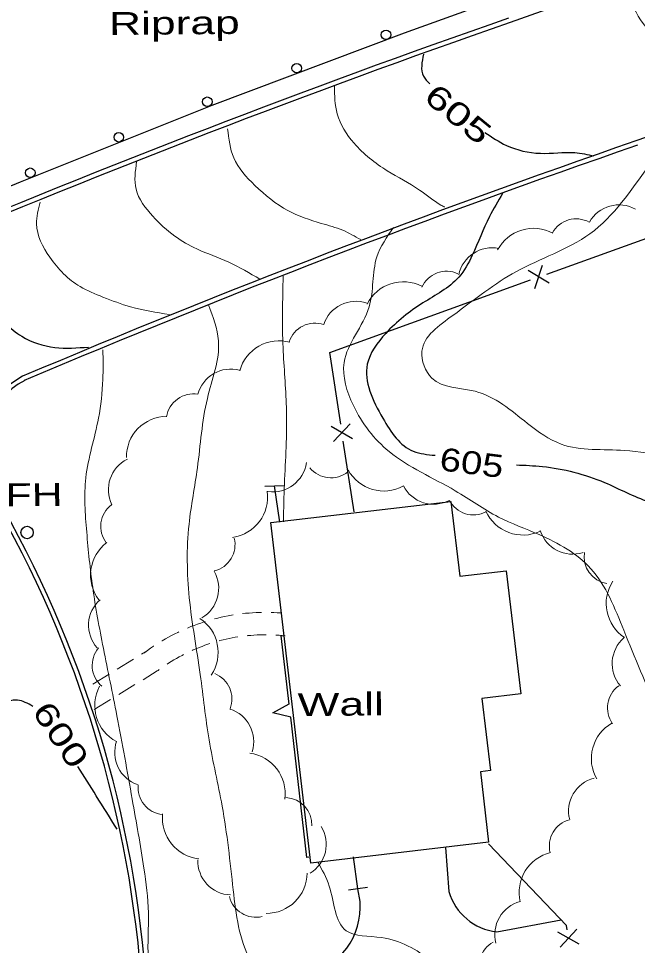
# Model space of a CAD drawing. Extents: x 2361708 to 2370558, y 6977955 to 6991887.
# Drawn here: x 2370066.7 to 2370196.5, y 6990914.4 to 6991108.6 of the extents above; entities that cross this region are included whole.
import ezdxf
from ezdxf.enums import TextEntityAlignment as Align

# ---------------------------------------------------------------- set-up
doc = ezdxf.new("R2010")
doc.units = 0
doc.header["$LTSCALE"] = 1.9
for name, color, linetype, lineweight in [('11', 7, 'Continuous', 25), ('13', 7, 'Continuous', 13), ('17', 7, 'Continuous', 25), ('18', 7, 'Continuous', 25), ('2', 7, 'Continuous', 25), ('20', 7, 'Continuous', 25), ('29', 7, 'Continuous', 13), ('31', 7, 'Continuous', 13), ('35', 7, 'Continuous', 13), ('4', 7, 'Continuous', 25), ('8', 7, 'Continuous', 13)]:
    doc.layers.add(name, color=color, linetype=linetype, lineweight=lineweight)

msp = doc.modelspace()

# ---------------------------------------------------------------- linework, layer by layer
at = {"layer": '11'}
msp.add_lwpolyline([(2370127.985, 6990931.648), (2370119.596, 6991002.992), (2370157.386, 6991007.432), (2370159.225, 6990991.749), (2370168.995, 6990992.892), (2370172.01, 6990967.109), (2370163.879, 6990966.162), (2370165.653, 6990951.018), (2370163.555, 6990950.768), (2370165.286, 6990936.014)], close=True, dxfattribs=at)
at = {"layer": '13'}
for p, q in [((2370090.798, 6990974.347), (2370087.387, 6990972.264)), ((2370085.677, 6990971.218), (2370082.267, 6990969.135)), ((2370091.108, 6990969.029), (2370087.698, 6990966.947)), ((2370085.988, 6990965.91), (2370082.577, 6990963.828))]:
    msp.add_line(p, q, dxfattribs=at)
for points in [[(2370117.655, 6990984.183), (2370117.245, 6990984.169), (2370116.506, 6990984.142), (2370115.766, 6990984.105), (2370115.026, 6990984.047), (2370114.287, 6990983.98), (2370113.667, 6990983.915)], [(2370121.656, 6990984.07), (2370120.946, 6990984.114), (2370120.205, 6990984.157), (2370119.655, 6990984.171)], [(2370105.853, 6990982.26), (2370105.603, 6990982.188), (2370104.906, 6990981.951), (2370104.198, 6990981.714), (2370103.51, 6990981.458), (2370102.813, 6990981.191), (2370102.136, 6990980.905), (2370102.096, 6990980.884)], [(2370111.69, 6990983.636), (2370111.36, 6990983.583), (2370110.622, 6990983.456), (2370109.903, 6990983.309), (2370109.175, 6990983.152), (2370108.456, 6990982.985), (2370107.778, 6990982.818)], [(2370100.273, 6990980.077), (2370100.104, 6990979.995), (2370099.447, 6990979.669), (2370098.78, 6990979.333), (2370098.134, 6990978.987), (2370097.487, 6990978.62), (2370096.841, 6990978.244), (2370096.751, 6990978.193)], [(2370112.664, 6990979.035), (2370112.145, 6990978.95), (2370111.496, 6990978.834), (2370110.857, 6990978.708), (2370110.208, 6990978.571), (2370109.57, 6990978.416), (2370108.931, 6990978.259), (2370108.752, 6990978.208)], [(2370118.65, 6990979.492), (2370118.04, 6990979.486), (2370117.38, 6990979.47), (2370116.73, 6990979.444), (2370116.07, 6990979.407), (2370115.411, 6990979.361), (2370114.761, 6990979.305), (2370114.651, 6990979.294)], [(2370122.642, 6990979.26), (2370121.981, 6990979.334), (2370121.331, 6990979.378), (2370120.67, 6990979.421), (2370120.65, 6990979.421)], [(2370095.061, 6990977.127), (2370094.962, 6990977.066), (2370094.356, 6990976.651), (2370093.75, 6990976.224), (2370093.154, 6990975.789), (2370092.965, 6990975.647), (2370093.343, 6990975.901), (2370092.507, 6990975.393)], [(2370106.837, 6990977.649), (2370106.408, 6990977.505), (2370105.79, 6990977.289), (2370105.172, 6990977.053), (2370104.555, 6990976.818), (2370103.947, 6990976.571), (2370103.339, 6990976.316), (2370103.11, 6990976.214)], [(2370101.308, 6990975.347), (2370100.97, 6990975.173), (2370100.383, 6990974.858), (2370099.806, 6990974.542), (2370099.239, 6990974.207), (2370098.682, 6990973.872), (2370098.126, 6990973.516), (2370097.857, 6990973.334)], [(2370096.208, 6990972.198), (2370095.96, 6990972.016), (2370095.791, 6990971.894), (2370092.818, 6990970.075)]]:
    msp.add_lwpolyline(points, dxfattribs=at)
at = {"layer": '17'}
for p, q in [((2370177.483, 6991055.086), (2370212.275, 6991067.638)), ((2370174.952, 6991052.081), (2370176.605, 6991056.927)), ((2370177.961, 6991053.16), (2370173.596, 6991055.839)), ((2370136.72, 6991020.576), (2370132.285, 6991023.134)), ((2370136.239, 6991023.731), (2370132.765, 6991019.968)), ((2370137.075, 6991005.248), (2370134.804, 6991020.078)), ((2370184.27, 6990914.623), (2370179.806, 6990917.141)), ((2370183.76, 6990917.789), (2370180.316, 6990913.986))]:
    msp.add_line(p, q, dxfattribs=at)
for points in [[(2370134.26, 6991023.633), (2370131.957, 6991038.661), (2370174.095, 6991053.863)], [(2370181.781, 6990917.67), (2370181.644, 6990918.518), (2370165.289, 6990935.664)]]:
    msp.add_lwpolyline(points, dxfattribs=at)
at = {"layer": '18'}
for p, q in [((2370121.475, 6991003.12), (2370120.363, 6991010.7)), ((2370137.878, 6990926.242), (2370136.914, 6990932.973))]:
    msp.add_line(p, q, dxfattribs=at)
for points in [[(2370118.363, 6991010.65), (2370120.363, 6991010.7), (2370122.363, 6991010.749)], [(2370123.458, 6990964.967), (2370121.802, 6990979.252), (2370122.302, 6990979.307)], [(2370123.775, 6990962.22), (2370120.015, 6990963.114), (2370123.458, 6990964.977)], [(2370127.584, 6990932.865), (2370127.184, 6990932.821), (2370123.775, 6990962.22)], [(2370139.865, 6990926.491), (2370137.878, 6990926.242), (2370135.89, 6990925.993)]]:
    msp.add_lwpolyline(points, dxfattribs=at)
at = {"layer": '2'}
for p, q in [((2370156.236, 6990934.908), (2370156.944, 6990925.654)), ((2370138.333, 6990923.607), (2370137.878, 6990926.242)), ((2370166.985, 6990917.229), (2370180.462, 6990919.737))]:
    msp.add_line(p, q, dxfattribs=at)
for centre, radius, start, end in [((2370896.238, 6989041.516), 2190.296, 101.65801, 109.36994), ((2371046.468, 6988634.53), 2686.512, 110.18096, 115.14054), ((2370804.907, 6989323.06), 1862.223, 104.64897, 109.07936), ((2370871.564, 6989097.061), 2130.677, 109.23933, 116.48242), ((2370871.564, 6989097.061), 2129.718, 109.23933, 116.48242), ((2370843.327, 6989202.492), 1988.729, 108.98999, 112.96077), ((2370843.327, 6989202.492), 1987.769, 108.98999, 112.96077), ((2370076.107, 6991017.744), 18.082, 118.34565, 199.77342), ((2370076.107, 6991017.744), 17.122, 118.34565, 199.77342), ((2369855.959, 6990889.184), 237.181, 4.56188, 31.08046), ((2369855.959, 6990889.184), 238.141, 4.56188, 31.08046), ((2370168.338, 6990929.037), 11.885, 196.53828, 263.46392), ((2370123.688, 6990922.524), 14.685, 283.03013, 4.22552)]:
    msp.add_arc(centre, radius, start, end, dxfattribs=at)
at = {"layer": '20'}
msp.add_circle((2370068.473, 6991000.915), 1.3, dxfattribs=at)
at = {"layer": '29'}
for centre, radius, start, end in [((2370192.627, 6991062.46), 7.128, 60.66099, 150.66099), ((2370183.648, 6991060.97), 5.696, 61.31183, 151.31183), ((2370174.695, 6991056.128), 8.549, 61.76043, 151.76043), ((2370165.993, 6991053.476), 7.128, 78.35136, 168.35136), ((2370156.461, 6991049.976), 5.696, 65.48633, 155.48633), ((2370147.41, 6991044.919), 8.549, 62.97931, 152.97931), ((2370137.448, 6991042.251), 7.128, 71.4712, 161.4712), ((2370128.859, 6991039.1), 5.696, 71.4712, 161.4712), ((2370121.321, 6991032.554), 8.549, 74.51405, 164.51405), ((2370111.194, 6991028.05), 7.128, 75.1262, 165.1262), ((2370103.347, 6991024.278), 5.696, 80.7947, 170.7947), ((2370097.858, 6991016.729), 8.549, 90.72774, 180.72774), ((2370092.651, 6991009.885), 7.128, 116.18281, 206.18281), ((2370119.996, 6991016.553), 7.128, 262.01364, 352.01364), ((2370132.176, 6991018.082), 5.696, 219.09869, 309.09869), ((2370143.297, 6991018.164), 8.549, 208.74491, 298.74491), ((2370110.39, 6991008.371), 8.549, 278.01335, 8.01335), ((2370153.727, 6991013.976), 7.128, 207.60849, 297.60849), ((2370162.103, 6991010.296), 5.696, 207.60849, 297.60849), ((2370089.622, 6991002.188), 5.696, 127.14938, 217.14938), ((2370172.496, 6991008.933), 8.549, 204.50112, 294.50112), ((2370106.398, 6990998.404), 5.696, 283.67871, 13.67871), ((2370182.909, 6991003.51), 7.128, 197.80948, 287.80948), ((2370090.343, 6990991.993), 8.549, 127.14938, 217.14938), ((2370190.989, 6990995.866), 5.696, 171.0925, 261.0925), ((2370101.54, 6990989.214), 7.128, 300.20678, 30.20678), ((2370198.489, 6990986.035), 8.549, 146.78505, 236.78505), ((2370088.503, 6990981.466), 7.128, 131.47704, 221.47704), ((2370099.999, 6990975.784), 8.549, 326.39505, 56.39505), ((2370198.323, 6990973.436), 7.128, 130.78233, 220.78233), ((2370087.829, 6990973.057), 5.696, 139.96902, 229.96902), ((2370105.754, 6990966.04), 5.696, 338.63962, 68.63962), ((2370091.234, 6990964.667), 8.549, 151.98911, 241.98911), ((2370195.911, 6990964.175), 5.696, 125.77472, 215.77472), ((2370108.881, 6990957.127), 7.128, 342.46246, 72.46246), ((2370195.372, 6990953.533), 8.549, 119.79759, 209.79759), ((2370093.981, 6990954.81), 7.128, 160.98792, 250.98792), ((2370114.048, 6990946.194), 8.549, 352.29317, 82.29317), ((2370189.186, 6990942.55), 7.128, 104.56148, 194.56148), ((2370097.453, 6990947.481), 5.696, 174.08587, 264.08587), ((2370122.535, 6990939.656), 5.696, 357.64438, 87.64438), ((2370105.394, 6990941.046), 8.549, 174.08587, 264.08587), ((2370124.102, 6990935.574), 7.128, 301.73116, 31.73116), ((2370183.71, 6990935.221), 5.696, 104.56148, 194.56148), ((2370180.238, 6990925.523), 8.549, 103.42142, 193.42142), ((2370111.416, 6990932.075), 7.128, 177.78456, 267.78456), ((2370118.675, 6990929.637), 8.549, 269.45595, 359.45595), ((2370116.447, 6990925.974), 5.696, 193.68516, 283.68516), ((2370173.71, 6990916.669), 7.128, 104.8246, 194.8246), ((2370168.984, 6990910.078), 5.696, 118.90181, 208.90181)]:
    msp.add_arc(centre, radius, start, end, dxfattribs=at)
at = {"layer": '31', "lineweight": 25}
for points in [[(2370151.633, 6991101.202), (2370151.617, 6991096.572), (2370152.922, 6991094.964)], [(2370164.5, 6991084.763), (2370169.006, 6991082.056), (2370176.132, 6991080.394), (2370183.371, 6991080.533), (2370187.378, 6991079.861)], [(2370168.192, 6991071.958), (2370165.448, 6991067.121), (2370161.845, 6991059.037), (2370159.018, 6991054.44), (2370151.509, 6991049.038), (2370143.7, 6991042.643), (2370139.831, 6991036.197), (2370143.089, 6991024.887), (2370149.485, 6991017.947), (2370154.044, 6991017.11)], [(2370063.826, 6991044.723), (2370067.382, 6991042.037), (2370074.264, 6991039.722), (2370081.354, 6991039.79)], [(2370171.104, 6991015.093), (2370176.557, 6991014.755), (2370189.569, 6991011.408), (2370198.898, 6991007.367), (2370209.514, 6991004.748), (2370218.7, 6991000.015), (2370223.8, 6990993.724), (2370225.865, 6990985.803), (2370230.908, 6990976.11), (2370235.899, 6990969.607), (2370232.129, 6990961.211), (2370229.677, 6990950.957), (2370229.624, 6990939.686), (2370230.825, 6990927.067), (2370232.417, 6990918.362), (2370237.208, 6990908.797), (2370237.772, 6990899.002), (2370241.141, 6990887.483), (2370243.049, 6990881.471), (2370249.696, 6990876.555), (2370254.948, 6990873.264), (2370257.696, 6990863.98), (2370260.015, 6990854.581), (2370259.241, 6990848.724), (2370255.521, 6990840.338), (2370249.741, 6990833.983), (2370248.694, 6990830.572)], [(2370069.69, 6990964.485), (2370066.448, 6990965.775), (2370060.236, 6990961.695), (2370059.42, 6990951.797), (2370059.59, 6990943.448), (2370059.664, 6990936.688), (2370060.384, 6990929.415), (2370061.243, 6990916.842)], [(2370087.377, 6990938.722), (2370082.999, 6990945.721), (2370079.101, 6990951.904)]]:
    msp.add_spline(points, degree=3, dxfattribs=at)
at = {"layer": '35'}
for points in [[(2369586.487, 6991059.12), (2369574.633, 6991046.757), (2369566.681, 6991039.571), (2369560.522, 6991030.022), (2369556.893, 6991018.296), (2369558.408, 6991010.431), (2369549.678, 6991000.987), (2369540.429, 6990993.469), (2369527.197, 6990983.022), (2369517.712, 6990973.052), (2369521.135, 6990969.574), (2369527.354, 6990970.774), (2369538.659, 6990977.691), (2369554.424, 6990983.551), (2369566.681, 6990991.269), (2369583.952, 6991000.653), (2369597.808, 6991006.405), (2369611.612, 6991012.357), (2369621.962, 6991016.626), (2369641.206, 6991025.749), (2369658.604, 6991034.495), (2369679.912, 6991041.059), (2369691.68, 6991046.671), (2369700.646, 6991051.257), (2369713.993, 6991057.954), (2369736.809, 6991069.012), (2369756.913, 6991077.073), (2369773.699, 6991085.993), (2369788.489, 6991092.405), (2369803.177, 6991098.975), (2369822.34, 6991107.197), (2369833.289, 6991112.642), (2369845.325, 6991117.277), (2369861.075, 6991123.667), (2369887.328, 6991136.088), (2369920.331, 6991150.632), (2369952.06, 6991163.555), (2369971.425, 6991171.49), (2369993.336, 6991180.939), (2370009.77, 6991185.916), (2370009.348, 6991182.901), (2369997.334, 6991176.967), (2369983.641, 6991170.906), (2369962.002, 6991160.17), (2369937.03, 6991147.641), (2369913.306, 6991137.535), (2369889.754, 6991124.94), (2369858.721, 6991108.324), (2369835.468, 6991095.922), (2369812.683, 6991083.744), (2369803.322, 6991072.165), (2369810.153, 6991070.06), (2369824.813, 6991075.42), (2369852.72, 6991089.466), (2369880.762, 6991103.073), (2369910.37, 6991117.076), (2369946.826, 6991132.394), (2369978.795, 6991145.239), (2370011.086, 6991158.977), (2370040.139, 6991168.294), (2370059.294, 6991174.147), (2370082.448, 6991181.247), (2370090.942, 6991182.988)], [(2369545.026, 6991038.995), (2369537.796, 6991031.536), (2369528.937, 6991021.901), (2369520.052, 6991007.766), (2369514.335, 6990996.871), (2369507.744, 6990983.307), (2369501.058, 6990976.523), (2369491.765, 6990966.274), (2369482.489, 6990956.365), (2369472.485, 6990945.18), (2369466.754, 6990939.045), (2369464.524, 6990933.723), (2369469.873, 6990930.704), (2369477.669, 6990932.208), (2369494.105, 6990942.176), (2369510.085, 6990950.568), (2369530.443, 6990961.422), (2369554.632, 6990971.143), (2369576.607, 6990981.202), (2369596.007, 6990989.717), (2369615.775, 6990998.456), (2369633.64, 6991007.487), (2369643.545, 6991012.211), (2369667.337, 6991023.758), (2369687.718, 6991032.063), (2369713.02, 6991043.574), (2369736.793, 6991053.891), (2369751.344, 6991061.2), (2369769.513, 6991071.913), (2369780.51, 6991076.488), (2369781.544, 6991073.978), (2369777.312, 6991071.057), (2369766.364, 6991064.413), (2369749.373, 6991052.871), (2369725.482, 6991035.092), (2369700.901, 6991017.127), (2369699.649, 6991012.135), (2369708.61, 6991014.101), (2369724.021, 6991019.367), (2369740.246, 6991028.352), (2369759.943, 6991038.23), (2369775.195, 6991045.456), (2369800.781, 6991054.42), (2369827.478, 6991065.445), (2369851.417, 6991077.153), (2369879.906, 6991091.065), (2369905.266, 6991101.697), (2369929.527, 6991112.218), (2369952.553, 6991121.137), (2369982.447, 6991131.453), (2370014.285, 6991144.437), (2370045.109, 6991155.74), (2370069.679, 6991163.195), (2370082.564, 6991166.868), (2370093.52, 6991170.622), (2370101.731, 6991172.57)], [(2369494.728, 6991010.125), (2369487.016, 6991002.921), (2369476.736, 6990990.302), (2369465.644, 6990975.776), (2369452.568, 6990961.561), (2369440.345, 6990948.134), (2369426.235, 6990932.329), (2369415.291, 6990919.104), (2369406.501, 6990909.56), (2369392.379, 6990895.045), (2369379.83, 6990881.115), (2369367.662, 6990866.158), (2369357.705, 6990854.263), (2369348.443, 6990843.874), (2369346.467, 6990838.215), (2369349.798, 6990834.977), (2369355.244, 6990836.499), (2369366.607, 6990841.457), (2369378.189, 6990848.678), (2369389.368, 6990855.145), (2369400.186, 6990860.667), (2369412.373, 6990867.324), (2369427.311, 6990875.036), (2369446.512, 6990886.52), (2369461.562, 6990895.063), (2369479.142, 6990904.621), (2369499.898, 6990916.649), (2369515.996, 6990924.353), (2369535.745, 6990932.851), (2369554.348, 6990942.169), (2369565.053, 6990946.921), (2369579.75, 6990953.681), (2369591.948, 6990958.108), (2369592.098, 6990954.979), (2369588.119, 6990951.681), (2369577.311, 6990944.028), (2369566.467, 6990935.034), (2369555.93, 6990924.053), (2369553.938, 6990917.944), (2369556.614, 6990916.299), (2369566.353, 6990919.592), (2369574.762, 6990924.032), (2369591.657, 6990931.863), (2369601.754, 6990936.58), (2369618.513, 6990942.95), (2369631.778, 6990948.886), (2369650.952, 6990956.899), (2369668.804, 6990967.329), (2369690.631, 6990976.138), (2369718.066, 6990987.279), (2369748.477, 6991000.009), (2369773.244, 6991009.796), (2369786.695, 6991015.004), (2369807.867, 6991025.466), (2369825.476, 6991034.164), (2369843.127, 6991043.503), (2369861.985, 6991052.272), (2369884.684, 6991062.929), (2369909.198, 6991074.203), (2369920.614, 6991078.951), (2369933.584, 6991084.196), (2369952.198, 6991092.323), (2369964.926, 6991097.854), (2369980.466, 6991103.093), (2369999.781, 6991109.007), (2370014.641, 6991113.308), (2370033.39, 6991118.777), (2370044.285, 6991122.581), (2370060.11, 6991127.252), (2370076.404, 6991132.257), (2370092.392, 6991136.719), (2370104.6, 6991140.116), (2370112.373, 6991140.88), (2370122.485, 6991141.876)], [(2370193.636, 6991115.762), (2370195.784, 6991110.762), (2370200.16, 6991104.954), (2370206.8, 6991101.717), (2370216.519, 6991099.889), (2370229.722, 6991099.555), (2370241.35, 6991100.936), (2370250.927, 6991102.287), (2370258.067, 6991104.455), (2370266.165, 6991105.762)], [(2370132.946, 6991094.464), (2370133.521, 6991088.679), (2370137.05, 6991082.522), (2370144.015, 6991076.738), (2370150.774, 6991072.702), (2370155.274, 6991069.545), (2370156.048, 6991069.122)], [(2370110.54, 6991085.54), (2370111.818, 6991079.452), (2370116.263, 6991073.674), (2370123.184, 6991068.389), (2370130.19, 6991065.716), (2370134.684, 6991064.258), (2370138.463, 6991062.304)], [(2370203.772, 6991084.707), (2370198.789, 6991077.709), (2370186.533, 6991063.542), (2370171.098, 6991055.624), (2370157.794, 6991046.418), (2370151.286, 6991038.895), (2370153.4, 6991033.255), (2370162.446, 6991030.511), (2370173.421, 6991023.785), (2370180.503, 6991019.442), (2370193.776, 6991018.119), (2370202.797, 6991017.035), (2370213.291, 6991015.555), (2370222.899, 6991012.636), (2370224.029, 6991012.707)], [(2370091.455, 6991078.648), (2370091.329, 6991072.897), (2370094.834, 6991067.219), (2370099.444, 6991063.033), (2370104.089, 6991060.357), (2370110.776, 6991057.571), (2370117.31, 6991054.003)], [(2370071.244, 6991070.165), (2370070.458, 6991065.607), (2370073.245, 6991058.604), (2370079.614, 6991052.464), (2370084.394, 6991050.269), (2370090.184, 6991048.214), (2370098.32, 6991046.622)], [(2370145.358, 6991064.87), (2370141.837, 6991058.666), (2370140.217, 6991048.19), (2370134.967, 6991036.55), (2370136.913, 6991027.558), (2370144.396, 6991017.898), (2370158.274, 6991009.67), (2370167.357, 6991004.157), (2370175.873, 6991000.468), (2370186.721, 6990993.34), (2370193.614, 6990980.425), (2370200.817, 6990963.393), (2370205.264, 6990951.175), (2370207.672, 6990935.567), (2370211.838, 6990923.366), (2370212.589, 6990911.742), (2370214.694, 6990895.492), (2370216.74, 6990888.571)], [(2370122.194, 6991054.669), (2370122.168, 6991039.638), (2370122.866, 6991027.194), (2370122.827, 6991019.764), (2370122.284, 6991004.308), (2370122.285, 6991003.127)], [(2370106.501, 6991048.609), (2370108.623, 6991041.109), (2370106.288, 6991028.997), (2370104.206, 6991014.476), (2370102.439, 6991002.649), (2370102.505, 6990987.239), (2370104.799, 6990971.13), (2370106.649, 6990957.447), (2370109.401, 6990943.582), (2370111.709, 6990926.013), (2370115.372, 6990910.977), (2370120.59, 6990900.707), (2370119.677, 6990891.528), (2370118.197, 6990878.863), (2370114.568, 6990864.058), (2370114.821, 6990852.229), (2370116.481, 6990842.734), (2370116.109, 6990827.231), (2370113.193, 6990817.302), (2370110.392, 6990804.855), (2370103.613, 6990797.33), (2370097.914, 6990791.885), (2370095.858, 6990787.335), (2370094.444, 6990785.672)], [(2370084.389, 6991039.239), (2370084.359, 6991032.998), (2370083.466, 6991024.889), (2370080.795, 6991012.413), (2370080.983, 6991001.014), (2370082.234, 6990989.436), (2370084.475, 6990976.666), (2370087.32, 6990962.513), (2370090.526, 6990945.023), (2370092.974, 6990930.565), (2370093.923, 6990921.224), (2370093.894, 6990911.673), (2370094.632, 6990905.57)], [(2370233.563, 6991013.317), (2370233.703, 6991013.329), (2370242.779, 6991004.375), (2370247.242, 6990994.667), (2370251.153, 6990987.173), (2370258.271, 6990977.951), (2370265.349, 6990973.968), (2370268.558, 6990966.778), (2370268.604, 6990956.748), (2370266.025, 6990941.873), (2370266.014, 6990927.202), (2370267.365, 6990913.474), (2370267.618, 6990901.656), (2370270.954, 6990888.467), (2370279.941, 6990882.482), (2370290.636, 6990878.904), (2370292.64, 6990866.922), (2370288.501, 6990853.112), (2370284.218, 6990837.621), (2370282.602, 6990823.545), (2370279.211, 6990812.062), (2370273.933, 6990801.371), (2370263.974, 6990789.636), (2370253.121, 6990783.582), (2370244.988, 6990779.645), (2370236.453, 6990771.673), (2370232.012, 6990762.361), (2370227.154, 6990749.483), (2370221.897, 6990740.783), (2370213.653, 6990732.684), (2370205.15, 6990729.823), (2370192.876, 6990727.016), (2370181.795, 6990725.081), (2370169.092, 6990724.169), (2370166.486, 6990723.795)], [(2370129.444, 6990931.822), (2370131.842, 6990926.825), (2370135.391, 6990917.468), (2370142.835, 6990916.019), (2370153.291, 6990911.268), (2370161.205, 6990906.714), (2370172.465, 6990903.58), (2370176.398, 6990897.967), (2370176.91, 6990887.342), (2370176.915, 6990882.652), (2370175.419, 6990876.957), (2370171.084, 6990871.046), (2370166.839, 6990868.445)]]:
    msp.add_spline(points, degree=3, dxfattribs=at)
at = {"layer": '4'}
msp.add_lwpolyline([(2369931.916, 6991015.736), (2369948.74, 6991022.777), (2369987.959, 6991040.881), (2370027.378, 6991057.987), (2370067.104, 6991074.426), (2370107.272, 6991090.519), (2370147.63, 6991105.614), (2370165.36, 6991112.003)], dxfattribs=at)
for centre in [(2370143.76, 6991105.234), (2370125.028, 6991098.228), (2370106.279, 6991091.198), (2370087.714, 6991083.759), (2370069.149, 6991076.32)]:
    msp.add_circle(centre, 1, dxfattribs=at)

# ---------------------------------------------------------------- texts
at = {"layer": '18', "width": 1.45}
msp.add_text('Wall', height=4.8, rotation=0.545, dxfattribs=at).set_placement((2370125.233, 6990962.434))
at = {"layer": '20', "width": 1.4}
msp.add_text('  FH', height=4.8, rotation=0.545, dxfattribs=at).set_placement((2370058.981, 6991006.345))
at = {"layer": '31'}
for s, rotation, width, p in [(' 605 ', 320.74, 1.45, (2370157.382, 6991086.76)), (' 605 ', 352.817, 1.25, (2370161.437, 6991013.163)), (' 600 ', 303.932, 1.4, (2370073.538, 6990957.2))]:
    msp.add_text(s, height=4.8, rotation=rotation, dxfattribs=dict(at, width=width)).set_placement(p, align=Align.CENTER)
at = {"layer": '8', "width": 1.45}
msp.add_text('Riprap', height=4.8, rotation=0.545, dxfattribs=at).set_placement((2370085.681, 6991105.174))

doc.saveas('drawing.dxf')
